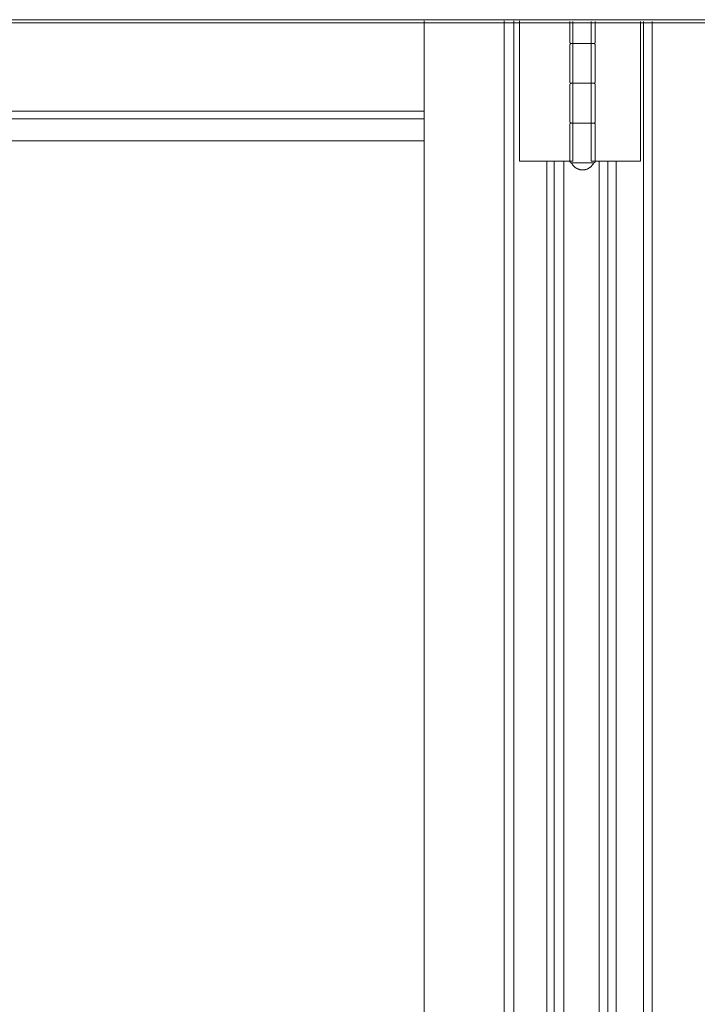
# Model space of a CAD drawing. Header units: inches. Extents: x 424 to 2043, y -237 to 445.
# Tile 821 of 965: x 868.578 to 869.004, y 222.817 to 223.436. Entities that reach past the tile are written whole.
import ezdxf

# ---------------------------------------------------------------- set-up
doc = ezdxf.new("R2010")
doc.units = ezdxf.units.IN
doc.header["$MEASUREMENT"] = 0
doc.layers.add('A-DOOR', color=31, linetype='Continuous', lineweight=9)

# ---------------------------------------------------------------- blocks, each defined once
blk = doc.blocks.new('5-panel_Bi-fold_external_door_10806 - Type 1-V64-Section 1')
at = {"layer": 'A-DOOR'}
for p, q in [((-110.9649, 8.33902), (-106.06163, 8.33902)), ((-110.96478, 8.337), (-106.06151, 8.337)), ((-108.05459, 7.1), (-108.05459, 8.33832)), ((-108.00415, 7.1), (-108.00415, 8.33831)), ((-107.99816, 8.33831), (-107.99816, 7.1)), ((-107.99461, 8.25), (-107.99461, 8.33831)), ((-107.96288, 8.33791), (-107.96288, 8.325)), ((-107.96103, 8.33791), (-107.96103, 8.25)), ((-107.94938, 8.25), (-107.94938, 8.33791)), ((-107.94688, 8.325), (-107.94688, 8.33791)), ((-107.91851, 8.33791), (-107.91851, 8.25)), ((-107.91649, 7.1), (-107.91649, 8.33791)), ((-107.91117, 7.1), (-107.91117, 8.33791)), ((-107.96288, 8.323), (-107.96288, 8.3)), ((-107.96114, 8.324), (-107.95446, 8.324)), ((-107.9553, 8.324), (-107.96108, 8.324)), ((-107.95013, 8.324), (-107.9553, 8.324)), ((-107.95446, 8.324), (-107.94911, 8.324)), ((-107.94688, 8.3), (-107.94688, 8.323)), ((-107.96288, 8.298), (-107.96288, 8.275)), ((-107.96114, 8.299), (-107.95446, 8.299)), ((-107.9553, 8.299), (-107.96108, 8.299)), ((-107.95013, 8.299), (-107.9553, 8.299)), ((-107.95446, 8.299), (-107.94911, 8.299)), ((-107.94688, 8.275), (-107.94688, 8.298)), ((-108.60419, 8.28156), (-108.05459, 8.28156)), ((-108.60412, 8.27659), (-108.05459, 8.27659)), ((-107.96288, 8.273), (-107.96288, 8.25)), ((-107.96114, 8.274), (-107.95446, 8.274)), ((-107.9553, 8.274), (-107.96108, 8.274)), ((-107.95013, 8.274), (-107.9553, 8.274)), ((-107.95446, 8.274), (-107.94911, 8.274)), ((-107.94688, 8.25), (-107.94688, 8.273)), ((-108.59376, 8.26274), (-108.05459, 8.26274)), ((-107.99295, 8.25), (-107.99461, 8.25)), ((-107.99083, 8.25), (-107.99295, 8.25)), ((-107.97908, 8.25), (-107.99083, 8.25)), ((-107.97675, 8.25), (-107.97908, 8.25)), ((-107.97738, 7.1), (-107.97738, 8.25)), ((-107.97441, 8.25), (-107.97675, 8.25)), ((-107.97274, 8.25), (-107.97441, 8.25)), ((-107.96675, 8.25), (-107.97274, 8.25)), ((-107.97274, 7.1), (-107.97274, 8.25)), ((-107.96103, 8.25), (-107.96675, 8.25)), ((-107.96675, 7.1), (-107.96675, 8.25)), ((-107.9553, 8.249), (-107.96114, 8.249)), ((-107.94862, 8.249), (-107.9553, 8.249)), ((-107.94436, 8.25), (-107.94938, 8.25)), ((-107.94436, 7.1), (-107.94436, 8.25)), ((-107.93904, 8.25), (-107.94436, 8.25)), ((-107.93751, 8.25), (-107.93904, 8.25)), ((-107.93904, 8.25), (-107.93904, 7.1)), ((-107.93522, 8.25), (-107.93751, 8.25)), ((-107.93293, 8.25), (-107.93522, 8.25)), ((-107.93381, 7.1), (-107.93381, 8.25)), ((-107.92251, 8.25), (-107.93293, 8.25)), ((-107.92039, 8.25), (-107.92251, 8.25)), ((-107.91851, 8.25), (-107.92039, 8.25))]:
    blk.add_line(p, q, dxfattribs=at)
at = {"layer": 'A-DOOR', "flags": 128}
for points in [[(-107.96188, 8.324), (-107.96192, 8.324), (-107.96196, 8.324), (-107.962, 8.32401), (-107.96204, 8.32401), (-107.96208, 8.32402), (-107.96212, 8.32403), (-107.96216, 8.32404), (-107.9622, 8.32405), (-107.96223, 8.32406), (-107.96227, 8.32408), (-107.96231, 8.3241), (-107.96234, 8.32411), (-107.96238, 8.32413), (-107.96241, 8.32415), (-107.96245, 8.32417), (-107.96248, 8.3242), (-107.96251, 8.32422), (-107.96254, 8.32425), (-107.96257, 8.32428), (-107.9626, 8.3243), (-107.96263, 8.32433), (-107.96265, 8.32436), (-107.96268, 8.32439), (-107.9627, 8.32443), (-107.96272, 8.32446), (-107.96274, 8.32449), (-107.96276, 8.32453), (-107.96278, 8.32456), (-107.9628, 8.3246), (-107.96281, 8.32464), (-107.96283, 8.32468), (-107.96284, 8.32471), (-107.96285, 8.32475), (-107.96286, 8.32479), (-107.96287, 8.32483), (-107.96287, 8.32487), (-107.96288, 8.32491), (-107.96288, 8.32495), (-107.96288, 8.32499), (-107.96288, 8.325)], [(-107.96288, 8.323), (-107.96288, 8.32304), (-107.96288, 8.32308), (-107.96287, 8.32312), (-107.96287, 8.32316), (-107.96286, 8.3232), (-107.96285, 8.32324), (-107.96284, 8.32328), (-107.96283, 8.32331), (-107.96282, 8.32335), (-107.9628, 8.32339), (-107.96279, 8.32343), (-107.96277, 8.32346), (-107.96275, 8.3235), (-107.96273, 8.32353), (-107.96271, 8.32356), (-107.96268, 8.3236), (-107.96266, 8.32363), (-107.96263, 8.32366), (-107.96261, 8.32369), (-107.96258, 8.32372), (-107.96255, 8.32374), (-107.96252, 8.32377), (-107.96249, 8.3238), (-107.96245, 8.32382), (-107.96242, 8.32384), (-107.96239, 8.32386), (-107.96235, 8.32388), (-107.96232, 8.3239), (-107.96228, 8.32392), (-107.96224, 8.32393), (-107.96221, 8.32395), (-107.96217, 8.32396), (-107.96213, 8.32397), (-107.96209, 8.32398), (-107.96205, 8.32399), (-107.96201, 8.32399), (-107.96197, 8.324), (-107.96193, 8.324), (-107.96189, 8.324), (-107.96188, 8.324)], [(-107.9553, 8.324), (-107.95558, 8.324), (-107.95586, 8.324), (-107.95613, 8.324), (-107.95641, 8.324), (-107.95668, 8.324), (-107.95695, 8.324), (-107.95721, 8.324), (-107.95748, 8.324), (-107.95773, 8.324), (-107.95799, 8.324), (-107.95824, 8.324), (-107.95848, 8.324), (-107.95872, 8.324), (-107.95895, 8.324), (-107.95917, 8.324), (-107.95939, 8.324), (-107.9596, 8.324), (-107.9598, 8.324), (-107.96, 8.324), (-107.96018, 8.324), (-107.96036, 8.324), (-107.96053, 8.324), (-107.96069, 8.324), (-107.96084, 8.324), (-107.96099, 8.324), (-107.96112, 8.324), (-107.96124, 8.324), (-107.96135, 8.324), (-107.96145, 8.324), (-107.96155, 8.324), (-107.96163, 8.324), (-107.9617, 8.324), (-107.96175, 8.324), (-107.9618, 8.324), (-107.96184, 8.324), (-107.96186, 8.324), (-107.96188, 8.324), (-107.96188, 8.324)], [(-107.96188, 8.324), (-107.96188, 8.324), (-107.96186, 8.324), (-107.96183, 8.324), (-107.96179, 8.324), (-107.96174, 8.324), (-107.96168, 8.324), (-107.96161, 8.324), (-107.96153, 8.324), (-107.96143, 8.324), (-107.96133, 8.324), (-107.96121, 8.324), (-107.96109, 8.324), (-107.96096, 8.324), (-107.96081, 8.324), (-107.96066, 8.324), (-107.9605, 8.324), (-107.96032, 8.324), (-107.96014, 8.324), (-107.95996, 8.324), (-107.95976, 8.324), (-107.95955, 8.324), (-107.95934, 8.324), (-107.95912, 8.324), (-107.9589, 8.324), (-107.95866, 8.324), (-107.95842, 8.324), (-107.95818, 8.324), (-107.95793, 8.324), (-107.95768, 8.324), (-107.95742, 8.324), (-107.95715, 8.324), (-107.95689, 8.324), (-107.95662, 8.324), (-107.95635, 8.324), (-107.95607, 8.324), (-107.95579, 8.324), (-107.95552, 8.324), (-107.95524, 8.324), (-107.95496, 8.324), (-107.95468, 8.324), (-107.95446, 8.324)], [(-107.95446, 8.324), (-107.95474, 8.324), (-107.95502, 8.324), (-107.9553, 8.324), (-107.95558, 8.324), (-107.95586, 8.324), (-107.95614, 8.324), (-107.95641, 8.324), (-107.95668, 8.324), (-107.95695, 8.324), (-107.95722, 8.324), (-107.95748, 8.324), (-107.95774, 8.324), (-107.95799, 8.324), (-107.95824, 8.324), (-107.95848, 8.324), (-107.95872, 8.324), (-107.95895, 8.324), (-107.95918, 8.324), (-107.95939, 8.324), (-107.9596, 8.324), (-107.95981, 8.324), (-107.96, 8.324), (-107.96019, 8.324), (-107.96037, 8.324), (-107.96054, 8.324), (-107.9607, 8.324), (-107.96085, 8.324), (-107.96099, 8.324), (-107.96112, 8.324), (-107.96124, 8.324), (-107.96135, 8.324), (-107.96146, 8.324), (-107.96155, 8.324), (-107.96163, 8.324), (-107.9617, 8.324), (-107.96175, 8.324), (-107.9618, 8.324), (-107.96184, 8.324), (-107.96186, 8.324), (-107.96188, 8.324), (-107.96188, 8.324)], [(-107.96188, 8.324), (-107.96188, 8.324), (-107.96186, 8.324), (-107.96183, 8.324), (-107.96179, 8.324), (-107.96174, 8.324), (-107.96168, 8.324), (-107.96161, 8.324), (-107.96153, 8.324), (-107.96143, 8.324), (-107.96133, 8.324), (-107.96121, 8.324), (-107.96109, 8.324), (-107.96096, 8.324), (-107.96081, 8.324), (-107.96066, 8.324), (-107.9605, 8.324), (-107.96032, 8.324), (-107.96014, 8.324), (-107.95996, 8.324), (-107.95976, 8.324), (-107.95955, 8.324), (-107.95934, 8.324), (-107.95912, 8.324), (-107.9589, 8.324), (-107.95866, 8.324), (-107.95842, 8.324), (-107.95818, 8.324), (-107.95793, 8.324), (-107.95768, 8.324), (-107.95742, 8.324), (-107.95715, 8.324), (-107.95689, 8.324), (-107.95662, 8.324), (-107.95635, 8.324), (-107.95607, 8.324), (-107.95579, 8.324), (-107.95552, 8.324), (-107.9553, 8.324)], [(-107.94788, 8.324), (-107.94789, 8.324), (-107.9479, 8.324), (-107.94793, 8.324), (-107.94797, 8.324), (-107.94802, 8.324), (-107.94808, 8.324), (-107.94815, 8.324), (-107.94824, 8.324), (-107.94833, 8.324), (-107.94843, 8.324), (-107.94855, 8.324), (-107.94867, 8.324), (-107.94881, 8.324), (-107.94895, 8.324), (-107.9491, 8.324), (-107.94927, 8.324), (-107.94944, 8.324), (-107.94962, 8.324), (-107.94981, 8.324), (-107.95, 8.324), (-107.95021, 8.324), (-107.95042, 8.324), (-107.95064, 8.324), (-107.95087, 8.324), (-107.9511, 8.324), (-107.95134, 8.324), (-107.95158, 8.324), (-107.95183, 8.324), (-107.95209, 8.324), (-107.95234, 8.324), (-107.95261, 8.324), (-107.95287, 8.324), (-107.95314, 8.324), (-107.95342, 8.324), (-107.95369, 8.324), (-107.95397, 8.324), (-107.95425, 8.324), (-107.95453, 8.324), (-107.95481, 8.324), (-107.95509, 8.324), (-107.9553, 8.324)], [(-107.9553, 8.324), (-107.95502, 8.324), (-107.95474, 8.324), (-107.95446, 8.324), (-107.95418, 8.324), (-107.9539, 8.324), (-107.95363, 8.324), (-107.95335, 8.324), (-107.95308, 8.324), (-107.95281, 8.324), (-107.95254, 8.324), (-107.95228, 8.324), (-107.95202, 8.324), (-107.95177, 8.324), (-107.95152, 8.324), (-107.95128, 8.324), (-107.95104, 8.324), (-107.95081, 8.324), (-107.95059, 8.324), (-107.95037, 8.324), (-107.95016, 8.324), (-107.94996, 8.324), (-107.94976, 8.324), (-107.94957, 8.324), (-107.9494, 8.324), (-107.94923, 8.324), (-107.94907, 8.324), (-107.94892, 8.324), (-107.94877, 8.324), (-107.94864, 8.324), (-107.94852, 8.324), (-107.94841, 8.324), (-107.94831, 8.324), (-107.94822, 8.324), (-107.94814, 8.324), (-107.94807, 8.324), (-107.94801, 8.324), (-107.94796, 8.324), (-107.94792, 8.324), (-107.9479, 8.324), (-107.94788, 8.324), (-107.94788, 8.324)], [(-107.95446, 8.324), (-107.95419, 8.324), (-107.95391, 8.324), (-107.95363, 8.324), (-107.95336, 8.324), (-107.95308, 8.324), (-107.95282, 8.324), (-107.95255, 8.324), (-107.95229, 8.324), (-107.95203, 8.324), (-107.95178, 8.324), (-107.95153, 8.324), (-107.95128, 8.324), (-107.95105, 8.324), (-107.95082, 8.324), (-107.95059, 8.324), (-107.95037, 8.324), (-107.95016, 8.324), (-107.94996, 8.324), (-107.94977, 8.324), (-107.94958, 8.324), (-107.9494, 8.324)], [(-107.94944, 8.324), (-107.94962, 8.324), (-107.94981, 8.324), (-107.95, 8.324), (-107.95021, 8.324), (-107.95042, 8.324), (-107.95064, 8.324), (-107.95087, 8.324), (-107.9511, 8.324), (-107.95134, 8.324), (-107.95158, 8.324), (-107.95183, 8.324), (-107.95209, 8.324), (-107.95234, 8.324), (-107.95261, 8.324), (-107.95287, 8.324), (-107.95314, 8.324), (-107.95342, 8.324), (-107.95369, 8.324), (-107.95397, 8.324), (-107.95425, 8.324), (-107.95446, 8.324)], [(-107.94892, 8.324), (-107.94878, 8.324), (-107.94864, 8.324), (-107.94852, 8.324), (-107.94841, 8.324), (-107.94831, 8.324), (-107.94822, 8.324), (-107.94814, 8.324), (-107.94807, 8.324), (-107.94801, 8.324), (-107.94796, 8.324), (-107.94792, 8.324), (-107.9479, 8.324), (-107.94788, 8.324), (-107.94788, 8.324)], [(-107.94788, 8.324), (-107.94789, 8.324), (-107.9479, 8.324), (-107.94793, 8.324), (-107.94797, 8.324), (-107.94802, 8.324), (-107.94808, 8.324), (-107.94815, 8.324), (-107.94824, 8.324), (-107.94833, 8.324), (-107.94843, 8.324), (-107.94855, 8.324), (-107.94867, 8.324), (-107.94881, 8.324)], [(-107.94688, 8.325), (-107.94688, 8.32496), (-107.94688, 8.32492), (-107.94689, 8.32488), (-107.94689, 8.32484), (-107.9469, 8.3248), (-107.94691, 8.32476), (-107.94692, 8.32472), (-107.94693, 8.32469), (-107.94695, 8.32465), (-107.94696, 8.32461), (-107.94698, 8.32457), (-107.94699, 8.32454), (-107.94701, 8.3245), (-107.94703, 8.32447), (-107.94706, 8.32444), (-107.94708, 8.3244), (-107.9471, 8.32437), (-107.94713, 8.32434), (-107.94716, 8.32431), (-107.94718, 8.32428), (-107.94721, 8.32426), (-107.94724, 8.32423), (-107.94728, 8.3242), (-107.94731, 8.32418), (-107.94734, 8.32416), (-107.94738, 8.32414), (-107.94741, 8.32412), (-107.94745, 8.3241), (-107.94748, 8.32408), (-107.94752, 8.32407), (-107.94756, 8.32405), (-107.94759, 8.32404), (-107.94763, 8.32403), (-107.94767, 8.32402), (-107.94771, 8.32401), (-107.94775, 8.32401), (-107.94779, 8.324), (-107.94783, 8.324), (-107.94787, 8.324), (-107.94788, 8.324)], [(-107.94788, 8.324), (-107.94784, 8.324), (-107.9478, 8.324), (-107.94776, 8.32399), (-107.94772, 8.32399), (-107.94768, 8.32398), (-107.94764, 8.32397), (-107.94761, 8.32396), (-107.94757, 8.32395), (-107.94753, 8.32394), (-107.94749, 8.32392), (-107.94746, 8.3239), (-107.94742, 8.32389), (-107.94738, 8.32387), (-107.94735, 8.32385), (-107.94732, 8.32383), (-107.94728, 8.3238), (-107.94725, 8.32378), (-107.94722, 8.32375), (-107.94719, 8.32372), (-107.94716, 8.3237), (-107.94714, 8.32367), (-107.94711, 8.32364), (-107.94709, 8.32361), (-107.94706, 8.32357), (-107.94704, 8.32354), (-107.94702, 8.32351), (-107.947, 8.32347), (-107.94698, 8.32344), (-107.94696, 8.3234), (-107.94695, 8.32336), (-107.94694, 8.32332), (-107.94692, 8.32329), (-107.94691, 8.32325), (-107.9469, 8.32321), (-107.9469, 8.32317), (-107.94689, 8.32313), (-107.94689, 8.32309), (-107.94688, 8.32305), (-107.94688, 8.32301), (-107.94688, 8.323)], [(-107.96188, 8.299), (-107.96192, 8.299), (-107.96196, 8.299), (-107.962, 8.29901), (-107.96204, 8.29901), (-107.96208, 8.29902), (-107.96212, 8.29903), (-107.96216, 8.29904), (-107.9622, 8.29905), (-107.96223, 8.29906), (-107.96227, 8.29908), (-107.96231, 8.2991), (-107.96234, 8.29911), (-107.96238, 8.29913), (-107.96241, 8.29915), (-107.96245, 8.29917), (-107.96248, 8.2992), (-107.96251, 8.29922), (-107.96254, 8.29925), (-107.96257, 8.29928), (-107.9626, 8.2993), (-107.96263, 8.29933), (-107.96265, 8.29936), (-107.96268, 8.29939), (-107.9627, 8.29943), (-107.96272, 8.29946), (-107.96274, 8.29949), (-107.96276, 8.29953), (-107.96278, 8.29956), (-107.9628, 8.2996), (-107.96281, 8.29964), (-107.96283, 8.29968), (-107.96284, 8.29971), (-107.96285, 8.29975), (-107.96286, 8.29979), (-107.96287, 8.29983), (-107.96287, 8.29987), (-107.96288, 8.29991), (-107.96288, 8.29995), (-107.96288, 8.29999), (-107.96288, 8.3)], [(-107.96288, 8.298), (-107.96288, 8.29804), (-107.96288, 8.29808), (-107.96287, 8.29812), (-107.96287, 8.29816), (-107.96286, 8.2982), (-107.96285, 8.29824), (-107.96284, 8.29828), (-107.96283, 8.29831), (-107.96282, 8.29835), (-107.9628, 8.29839), (-107.96279, 8.29843), (-107.96277, 8.29846), (-107.96275, 8.2985), (-107.96273, 8.29853), (-107.96271, 8.29856), (-107.96268, 8.2986), (-107.96266, 8.29863), (-107.96263, 8.29866), (-107.96261, 8.29869), (-107.96258, 8.29872), (-107.96255, 8.29874), (-107.96252, 8.29877), (-107.96249, 8.2988), (-107.96245, 8.29882), (-107.96242, 8.29884), (-107.96239, 8.29886), (-107.96235, 8.29888), (-107.96232, 8.2989), (-107.96228, 8.29892), (-107.96224, 8.29893), (-107.96221, 8.29895), (-107.96217, 8.29896), (-107.96213, 8.29897), (-107.96209, 8.29898), (-107.96205, 8.29899), (-107.96201, 8.29899), (-107.96197, 8.299), (-107.96193, 8.299), (-107.96189, 8.299), (-107.96188, 8.299)], [(-107.9553, 8.299), (-107.95558, 8.299), (-107.95586, 8.299), (-107.95613, 8.299), (-107.95641, 8.299), (-107.95668, 8.299), (-107.95695, 8.299), (-107.95721, 8.299), (-107.95748, 8.299), (-107.95773, 8.299), (-107.95799, 8.299), (-107.95824, 8.299), (-107.95848, 8.299), (-107.95872, 8.299), (-107.95895, 8.299), (-107.95917, 8.299), (-107.95939, 8.299), (-107.9596, 8.299), (-107.9598, 8.299), (-107.96, 8.299), (-107.96018, 8.299), (-107.96036, 8.299), (-107.96053, 8.299), (-107.96069, 8.299), (-107.96084, 8.299), (-107.96099, 8.299), (-107.96112, 8.299), (-107.96124, 8.299), (-107.96135, 8.299), (-107.96145, 8.299), (-107.96155, 8.299), (-107.96163, 8.299), (-107.9617, 8.299), (-107.96175, 8.299), (-107.9618, 8.299), (-107.96184, 8.299), (-107.96186, 8.299), (-107.96188, 8.299), (-107.96188, 8.299)], [(-107.96188, 8.299), (-107.96188, 8.299), (-107.96186, 8.299), (-107.96183, 8.299), (-107.96179, 8.299), (-107.96174, 8.299), (-107.96168, 8.299), (-107.96161, 8.299), (-107.96153, 8.299), (-107.96143, 8.299), (-107.96133, 8.299), (-107.96121, 8.299), (-107.96109, 8.299), (-107.96096, 8.299), (-107.96081, 8.299), (-107.96066, 8.299), (-107.9605, 8.299), (-107.96032, 8.299), (-107.96014, 8.299), (-107.95996, 8.299), (-107.95976, 8.299), (-107.95955, 8.299), (-107.95934, 8.299), (-107.95912, 8.299), (-107.9589, 8.299), (-107.95866, 8.299), (-107.95842, 8.299), (-107.95818, 8.299), (-107.95793, 8.299), (-107.95768, 8.299), (-107.95742, 8.299), (-107.95715, 8.299), (-107.95689, 8.299), (-107.95662, 8.299), (-107.95635, 8.299), (-107.95607, 8.299), (-107.95579, 8.299), (-107.95552, 8.299), (-107.95524, 8.299), (-107.95496, 8.299), (-107.95468, 8.299), (-107.95446, 8.299)], [(-107.95446, 8.299), (-107.95474, 8.299), (-107.95502, 8.299), (-107.9553, 8.299), (-107.95558, 8.299), (-107.95586, 8.299), (-107.95614, 8.299), (-107.95641, 8.299), (-107.95668, 8.299), (-107.95695, 8.299), (-107.95722, 8.299), (-107.95748, 8.299), (-107.95774, 8.299), (-107.95799, 8.299), (-107.95824, 8.299), (-107.95848, 8.299), (-107.95872, 8.299), (-107.95895, 8.299), (-107.95918, 8.299), (-107.95939, 8.299), (-107.9596, 8.299), (-107.95981, 8.299), (-107.96, 8.299), (-107.96019, 8.299), (-107.96037, 8.299), (-107.96054, 8.299), (-107.9607, 8.299), (-107.96085, 8.299), (-107.96099, 8.299), (-107.96112, 8.299), (-107.96124, 8.299), (-107.96135, 8.299), (-107.96146, 8.299), (-107.96155, 8.299), (-107.96163, 8.299), (-107.9617, 8.299), (-107.96175, 8.299), (-107.9618, 8.299), (-107.96184, 8.299), (-107.96186, 8.299), (-107.96188, 8.299), (-107.96188, 8.299)], [(-107.96188, 8.299), (-107.96188, 8.299), (-107.96186, 8.299), (-107.96183, 8.299), (-107.96179, 8.299), (-107.96174, 8.299), (-107.96168, 8.299), (-107.96161, 8.299), (-107.96153, 8.299), (-107.96143, 8.299), (-107.96133, 8.299), (-107.96121, 8.299), (-107.96109, 8.299), (-107.96096, 8.299), (-107.96081, 8.299), (-107.96066, 8.299), (-107.9605, 8.299), (-107.96032, 8.299), (-107.96014, 8.299), (-107.95996, 8.299), (-107.95976, 8.299), (-107.95955, 8.299), (-107.95934, 8.299), (-107.95912, 8.299), (-107.9589, 8.299), (-107.95866, 8.299), (-107.95842, 8.299), (-107.95818, 8.299), (-107.95793, 8.299), (-107.95768, 8.299), (-107.95742, 8.299), (-107.95715, 8.299), (-107.95689, 8.299), (-107.95662, 8.299), (-107.95635, 8.299), (-107.95607, 8.299), (-107.95579, 8.299), (-107.95552, 8.299), (-107.9553, 8.299)], [(-107.94788, 8.299), (-107.94789, 8.299), (-107.9479, 8.299), (-107.94793, 8.299), (-107.94797, 8.299), (-107.94802, 8.299), (-107.94808, 8.299), (-107.94815, 8.299), (-107.94824, 8.299), (-107.94833, 8.299), (-107.94843, 8.299), (-107.94855, 8.299), (-107.94867, 8.299), (-107.94881, 8.299), (-107.94895, 8.299), (-107.9491, 8.299), (-107.94927, 8.299), (-107.94944, 8.299), (-107.94962, 8.299), (-107.94981, 8.299), (-107.95, 8.299), (-107.95021, 8.299), (-107.95042, 8.299), (-107.95064, 8.299), (-107.95087, 8.299), (-107.9511, 8.299), (-107.95134, 8.299), (-107.95158, 8.299), (-107.95183, 8.299), (-107.95209, 8.299), (-107.95234, 8.299), (-107.95261, 8.299), (-107.95287, 8.299), (-107.95314, 8.299), (-107.95342, 8.299), (-107.95369, 8.299), (-107.95397, 8.299), (-107.95425, 8.299), (-107.95453, 8.299), (-107.95481, 8.299), (-107.95509, 8.299), (-107.9553, 8.299)], [(-107.9553, 8.299), (-107.95502, 8.299), (-107.95474, 8.299), (-107.95446, 8.299), (-107.95418, 8.299), (-107.9539, 8.299), (-107.95363, 8.299), (-107.95335, 8.299), (-107.95308, 8.299), (-107.95281, 8.299), (-107.95254, 8.299), (-107.95228, 8.299), (-107.95202, 8.299), (-107.95177, 8.299), (-107.95152, 8.299), (-107.95128, 8.299), (-107.95104, 8.299), (-107.95081, 8.299), (-107.95059, 8.299), (-107.95037, 8.299), (-107.95016, 8.299), (-107.94996, 8.299), (-107.94976, 8.299), (-107.94957, 8.299), (-107.9494, 8.299), (-107.94923, 8.299), (-107.94907, 8.299), (-107.94892, 8.299), (-107.94877, 8.299), (-107.94864, 8.299), (-107.94852, 8.299), (-107.94841, 8.299), (-107.94831, 8.299), (-107.94822, 8.299), (-107.94814, 8.299), (-107.94807, 8.299), (-107.94801, 8.299), (-107.94796, 8.299), (-107.94792, 8.299), (-107.9479, 8.299), (-107.94788, 8.299), (-107.94788, 8.299)], [(-107.95446, 8.299), (-107.95419, 8.299), (-107.95391, 8.299), (-107.95363, 8.299), (-107.95336, 8.299), (-107.95308, 8.299), (-107.95282, 8.299), (-107.95255, 8.299), (-107.95229, 8.299), (-107.95203, 8.299), (-107.95178, 8.299), (-107.95153, 8.299), (-107.95128, 8.299), (-107.95105, 8.299), (-107.95082, 8.299), (-107.95059, 8.299), (-107.95037, 8.299), (-107.95016, 8.299), (-107.94996, 8.299), (-107.94977, 8.299), (-107.94958, 8.299), (-107.9494, 8.299)], [(-107.94944, 8.299), (-107.94962, 8.299), (-107.94981, 8.299), (-107.95, 8.299), (-107.95021, 8.299), (-107.95042, 8.299), (-107.95064, 8.299), (-107.95087, 8.299), (-107.9511, 8.299), (-107.95134, 8.299), (-107.95158, 8.299), (-107.95183, 8.299), (-107.95209, 8.299), (-107.95234, 8.299), (-107.95261, 8.299), (-107.95287, 8.299), (-107.95314, 8.299), (-107.95342, 8.299), (-107.95369, 8.299), (-107.95397, 8.299), (-107.95425, 8.299), (-107.95446, 8.299)], [(-107.94892, 8.299), (-107.94878, 8.299), (-107.94864, 8.299), (-107.94852, 8.299), (-107.94841, 8.299), (-107.94831, 8.299), (-107.94822, 8.299), (-107.94814, 8.299), (-107.94807, 8.299), (-107.94801, 8.299), (-107.94796, 8.299), (-107.94792, 8.299), (-107.9479, 8.299), (-107.94788, 8.299), (-107.94788, 8.299)], [(-107.94788, 8.299), (-107.94789, 8.299), (-107.9479, 8.299), (-107.94793, 8.299), (-107.94797, 8.299), (-107.94802, 8.299), (-107.94808, 8.299), (-107.94815, 8.299), (-107.94824, 8.299), (-107.94833, 8.299), (-107.94843, 8.299), (-107.94855, 8.299), (-107.94867, 8.299), (-107.94881, 8.299)], [(-107.94688, 8.3), (-107.94688, 8.29996), (-107.94688, 8.29992), (-107.94689, 8.29988), (-107.94689, 8.29984), (-107.9469, 8.2998), (-107.94691, 8.29976), (-107.94692, 8.29972), (-107.94693, 8.29969), (-107.94695, 8.29965), (-107.94696, 8.29961), (-107.94698, 8.29957), (-107.94699, 8.29954), (-107.94701, 8.2995), (-107.94703, 8.29947), (-107.94706, 8.29944), (-107.94708, 8.2994), (-107.9471, 8.29937), (-107.94713, 8.29934), (-107.94716, 8.29931), (-107.94718, 8.29928), (-107.94721, 8.29926), (-107.94724, 8.29923), (-107.94728, 8.2992), (-107.94731, 8.29918), (-107.94734, 8.29916), (-107.94738, 8.29914), (-107.94741, 8.29912), (-107.94745, 8.2991), (-107.94748, 8.29908), (-107.94752, 8.29907), (-107.94756, 8.29905), (-107.94759, 8.29904), (-107.94763, 8.29903), (-107.94767, 8.29902), (-107.94771, 8.29901), (-107.94775, 8.29901), (-107.94779, 8.299), (-107.94783, 8.299), (-107.94787, 8.299), (-107.94788, 8.299)], [(-107.94788, 8.299), (-107.94784, 8.299), (-107.9478, 8.299), (-107.94776, 8.29899), (-107.94772, 8.29899), (-107.94768, 8.29898), (-107.94764, 8.29897), (-107.94761, 8.29896), (-107.94757, 8.29895), (-107.94753, 8.29894), (-107.94749, 8.29892), (-107.94746, 8.2989), (-107.94742, 8.29889), (-107.94738, 8.29887), (-107.94735, 8.29885), (-107.94732, 8.29883), (-107.94728, 8.2988), (-107.94725, 8.29878), (-107.94722, 8.29875), (-107.94719, 8.29872), (-107.94716, 8.2987), (-107.94714, 8.29867), (-107.94711, 8.29864), (-107.94709, 8.29861), (-107.94706, 8.29857), (-107.94704, 8.29854), (-107.94702, 8.29851), (-107.947, 8.29847), (-107.94698, 8.29844), (-107.94696, 8.2984), (-107.94695, 8.29836), (-107.94694, 8.29832), (-107.94692, 8.29829), (-107.94691, 8.29825), (-107.9469, 8.29821), (-107.9469, 8.29817), (-107.94689, 8.29813), (-107.94689, 8.29809), (-107.94688, 8.29805), (-107.94688, 8.29801), (-107.94688, 8.298)], [(-107.96188, 8.274), (-107.96192, 8.274), (-107.96196, 8.274), (-107.962, 8.27401), (-107.96204, 8.27401), (-107.96208, 8.27402), (-107.96212, 8.27403), (-107.96216, 8.27404), (-107.9622, 8.27405), (-107.96223, 8.27406), (-107.96227, 8.27408), (-107.96231, 8.2741), (-107.96234, 8.27411), (-107.96238, 8.27413), (-107.96241, 8.27415), (-107.96245, 8.27417), (-107.96248, 8.2742), (-107.96251, 8.27422), (-107.96254, 8.27425), (-107.96257, 8.27428), (-107.9626, 8.2743), (-107.96263, 8.27433), (-107.96265, 8.27436), (-107.96268, 8.27439), (-107.9627, 8.27443), (-107.96272, 8.27446), (-107.96274, 8.27449), (-107.96276, 8.27453), (-107.96278, 8.27456), (-107.9628, 8.2746), (-107.96281, 8.27464), (-107.96283, 8.27468), (-107.96284, 8.27471), (-107.96285, 8.27475), (-107.96286, 8.27479), (-107.96287, 8.27483), (-107.96287, 8.27487), (-107.96288, 8.27491), (-107.96288, 8.27495), (-107.96288, 8.27499), (-107.96288, 8.275)], [(-107.96288, 8.273), (-107.96288, 8.27304), (-107.96288, 8.27308), (-107.96287, 8.27312), (-107.96287, 8.27316), (-107.96286, 8.2732), (-107.96285, 8.27324), (-107.96284, 8.27328), (-107.96283, 8.27331), (-107.96282, 8.27335), (-107.9628, 8.27339), (-107.96279, 8.27343), (-107.96277, 8.27346), (-107.96275, 8.2735), (-107.96273, 8.27353), (-107.96271, 8.27356), (-107.96268, 8.2736), (-107.96266, 8.27363), (-107.96263, 8.27366), (-107.96261, 8.27369), (-107.96258, 8.27372), (-107.96255, 8.27374), (-107.96252, 8.27377), (-107.96249, 8.2738), (-107.96245, 8.27382), (-107.96242, 8.27384), (-107.96239, 8.27386), (-107.96235, 8.27388), (-107.96232, 8.2739), (-107.96228, 8.27392), (-107.96224, 8.27393), (-107.96221, 8.27395), (-107.96217, 8.27396), (-107.96213, 8.27397), (-107.96209, 8.27398), (-107.96205, 8.27399), (-107.96201, 8.27399), (-107.96197, 8.274), (-107.96193, 8.274), (-107.96189, 8.274), (-107.96188, 8.274)], [(-107.9553, 8.274), (-107.95558, 8.274), (-107.95586, 8.274), (-107.95613, 8.274), (-107.95641, 8.274), (-107.95668, 8.274), (-107.95695, 8.274), (-107.95721, 8.274), (-107.95748, 8.274), (-107.95773, 8.274), (-107.95799, 8.274), (-107.95824, 8.274), (-107.95848, 8.274), (-107.95872, 8.274), (-107.95895, 8.274), (-107.95917, 8.274), (-107.95939, 8.274), (-107.9596, 8.274), (-107.9598, 8.274), (-107.96, 8.274), (-107.96018, 8.274), (-107.96036, 8.274), (-107.96053, 8.274), (-107.96069, 8.274), (-107.96084, 8.274), (-107.96099, 8.274), (-107.96112, 8.274), (-107.96124, 8.274), (-107.96135, 8.274), (-107.96145, 8.274), (-107.96155, 8.274), (-107.96163, 8.274), (-107.9617, 8.274), (-107.96175, 8.274), (-107.9618, 8.274), (-107.96184, 8.274), (-107.96186, 8.274), (-107.96188, 8.274), (-107.96188, 8.274)], [(-107.96188, 8.274), (-107.96188, 8.274), (-107.96186, 8.274), (-107.96183, 8.274), (-107.96179, 8.274), (-107.96174, 8.274), (-107.96168, 8.274), (-107.96161, 8.274), (-107.96153, 8.274), (-107.96143, 8.274), (-107.96133, 8.274), (-107.96121, 8.274), (-107.96109, 8.274), (-107.96096, 8.274), (-107.96081, 8.274), (-107.96066, 8.274), (-107.9605, 8.274), (-107.96032, 8.274), (-107.96014, 8.274), (-107.95996, 8.274), (-107.95976, 8.274), (-107.95955, 8.274), (-107.95934, 8.274), (-107.95912, 8.274), (-107.9589, 8.274), (-107.95866, 8.274), (-107.95842, 8.274), (-107.95818, 8.274), (-107.95793, 8.274), (-107.95768, 8.274), (-107.95742, 8.274), (-107.95715, 8.274), (-107.95689, 8.274), (-107.95662, 8.274), (-107.95635, 8.274), (-107.95607, 8.274), (-107.95579, 8.274), (-107.95552, 8.274), (-107.95524, 8.274), (-107.95496, 8.274), (-107.95468, 8.274), (-107.95446, 8.274)], [(-107.95446, 8.274), (-107.95474, 8.274), (-107.95502, 8.274), (-107.9553, 8.274), (-107.95558, 8.274), (-107.95586, 8.274), (-107.95614, 8.274), (-107.95641, 8.274), (-107.95668, 8.274), (-107.95695, 8.274), (-107.95722, 8.274), (-107.95748, 8.274), (-107.95774, 8.274), (-107.95799, 8.274), (-107.95824, 8.274), (-107.95848, 8.274), (-107.95872, 8.274), (-107.95895, 8.274), (-107.95918, 8.274), (-107.95939, 8.274), (-107.9596, 8.274), (-107.95981, 8.274), (-107.96, 8.274), (-107.96019, 8.274), (-107.96037, 8.274), (-107.96054, 8.274), (-107.9607, 8.274), (-107.96085, 8.274), (-107.96099, 8.274), (-107.96112, 8.274), (-107.96124, 8.274), (-107.96135, 8.274), (-107.96146, 8.274), (-107.96155, 8.274), (-107.96163, 8.274), (-107.9617, 8.274), (-107.96175, 8.274), (-107.9618, 8.274), (-107.96184, 8.274), (-107.96186, 8.274), (-107.96188, 8.274), (-107.96188, 8.274)], [(-107.96188, 8.274), (-107.96188, 8.274), (-107.96186, 8.274), (-107.96183, 8.274), (-107.96179, 8.274), (-107.96174, 8.274), (-107.96168, 8.274), (-107.96161, 8.274), (-107.96153, 8.274), (-107.96143, 8.274), (-107.96133, 8.274), (-107.96121, 8.274), (-107.96109, 8.274), (-107.96096, 8.274), (-107.96081, 8.274), (-107.96066, 8.274), (-107.9605, 8.274), (-107.96032, 8.274), (-107.96014, 8.274), (-107.95996, 8.274), (-107.95976, 8.274), (-107.95955, 8.274), (-107.95934, 8.274), (-107.95912, 8.274), (-107.9589, 8.274), (-107.95866, 8.274), (-107.95842, 8.274), (-107.95818, 8.274), (-107.95793, 8.274), (-107.95768, 8.274), (-107.95742, 8.274), (-107.95715, 8.274), (-107.95689, 8.274), (-107.95662, 8.274), (-107.95635, 8.274), (-107.95607, 8.274), (-107.95579, 8.274), (-107.95552, 8.274), (-107.9553, 8.274)], [(-107.94788, 8.274), (-107.94789, 8.274), (-107.9479, 8.274), (-107.94793, 8.274), (-107.94797, 8.274), (-107.94802, 8.274), (-107.94808, 8.274), (-107.94815, 8.274), (-107.94824, 8.274), (-107.94833, 8.274), (-107.94843, 8.274), (-107.94855, 8.274), (-107.94867, 8.274), (-107.94881, 8.274), (-107.94895, 8.274), (-107.9491, 8.274), (-107.94927, 8.274), (-107.94944, 8.274), (-107.94962, 8.274), (-107.94981, 8.274), (-107.95, 8.274), (-107.95021, 8.274), (-107.95042, 8.274), (-107.95064, 8.274), (-107.95087, 8.274), (-107.9511, 8.274), (-107.95134, 8.274), (-107.95158, 8.274), (-107.95183, 8.274), (-107.95209, 8.274), (-107.95234, 8.274), (-107.95261, 8.274), (-107.95287, 8.274), (-107.95314, 8.274), (-107.95342, 8.274), (-107.95369, 8.274), (-107.95397, 8.274), (-107.95425, 8.274), (-107.95453, 8.274), (-107.95481, 8.274), (-107.95509, 8.274), (-107.9553, 8.274)], [(-107.9553, 8.274), (-107.95502, 8.274), (-107.95474, 8.274), (-107.95446, 8.274), (-107.95418, 8.274), (-107.9539, 8.274), (-107.95363, 8.274), (-107.95335, 8.274), (-107.95308, 8.274), (-107.95281, 8.274), (-107.95254, 8.274), (-107.95228, 8.274), (-107.95202, 8.274), (-107.95177, 8.274), (-107.95152, 8.274), (-107.95128, 8.274), (-107.95104, 8.274), (-107.95081, 8.274), (-107.95059, 8.274), (-107.95037, 8.274), (-107.95016, 8.274), (-107.94996, 8.274), (-107.94976, 8.274), (-107.94957, 8.274), (-107.9494, 8.274), (-107.94923, 8.274), (-107.94907, 8.274), (-107.94892, 8.274), (-107.94877, 8.274), (-107.94864, 8.274), (-107.94852, 8.274), (-107.94841, 8.274), (-107.94831, 8.274), (-107.94822, 8.274), (-107.94814, 8.274), (-107.94807, 8.274), (-107.94801, 8.274), (-107.94796, 8.274), (-107.94792, 8.274), (-107.9479, 8.274), (-107.94788, 8.274), (-107.94788, 8.274)], [(-107.95446, 8.274), (-107.95419, 8.274), (-107.95391, 8.274), (-107.95363, 8.274), (-107.95336, 8.274), (-107.95308, 8.274), (-107.95282, 8.274), (-107.95255, 8.274), (-107.95229, 8.274), (-107.95203, 8.274), (-107.95178, 8.274), (-107.95153, 8.274), (-107.95128, 8.274), (-107.95105, 8.274), (-107.95082, 8.274), (-107.95059, 8.274), (-107.95037, 8.274), (-107.95016, 8.274), (-107.94996, 8.274), (-107.94977, 8.274), (-107.94958, 8.274), (-107.9494, 8.274)], [(-107.94944, 8.274), (-107.94962, 8.274), (-107.94981, 8.274), (-107.95, 8.274), (-107.95021, 8.274), (-107.95042, 8.274), (-107.95064, 8.274), (-107.95087, 8.274), (-107.9511, 8.274), (-107.95134, 8.274), (-107.95158, 8.274), (-107.95183, 8.274), (-107.95209, 8.274), (-107.95234, 8.274), (-107.95261, 8.274), (-107.95287, 8.274), (-107.95314, 8.274), (-107.95342, 8.274), (-107.95369, 8.274), (-107.95397, 8.274), (-107.95425, 8.274), (-107.95446, 8.274)], [(-107.94892, 8.274), (-107.94878, 8.274), (-107.94864, 8.274), (-107.94852, 8.274), (-107.94841, 8.274), (-107.94831, 8.274), (-107.94822, 8.274), (-107.94814, 8.274), (-107.94807, 8.274), (-107.94801, 8.274), (-107.94796, 8.274), (-107.94792, 8.274), (-107.9479, 8.274), (-107.94788, 8.274), (-107.94788, 8.274)], [(-107.94788, 8.274), (-107.94789, 8.274), (-107.9479, 8.274), (-107.94793, 8.274), (-107.94797, 8.274), (-107.94802, 8.274), (-107.94808, 8.274), (-107.94815, 8.274), (-107.94824, 8.274), (-107.94833, 8.274), (-107.94843, 8.274), (-107.94855, 8.274), (-107.94867, 8.274), (-107.94881, 8.274)], [(-107.94688, 8.275), (-107.94688, 8.27496), (-107.94688, 8.27492), (-107.94689, 8.27488), (-107.94689, 8.27484), (-107.9469, 8.2748), (-107.94691, 8.27476), (-107.94692, 8.27472), (-107.94693, 8.27469), (-107.94695, 8.27465), (-107.94696, 8.27461), (-107.94698, 8.27457), (-107.94699, 8.27454), (-107.94701, 8.2745), (-107.94703, 8.27447), (-107.94706, 8.27444), (-107.94708, 8.2744), (-107.9471, 8.27437), (-107.94713, 8.27434), (-107.94716, 8.27431), (-107.94718, 8.27428), (-107.94721, 8.27426), (-107.94724, 8.27423), (-107.94728, 8.2742), (-107.94731, 8.27418), (-107.94734, 8.27416), (-107.94738, 8.27414), (-107.94741, 8.27412), (-107.94745, 8.2741), (-107.94748, 8.27408), (-107.94752, 8.27407), (-107.94756, 8.27405), (-107.94759, 8.27404), (-107.94763, 8.27403), (-107.94767, 8.27402), (-107.94771, 8.27401), (-107.94775, 8.27401), (-107.94779, 8.274), (-107.94783, 8.274), (-107.94787, 8.274), (-107.94788, 8.274)], [(-107.94788, 8.274), (-107.94784, 8.274), (-107.9478, 8.274), (-107.94776, 8.27399), (-107.94772, 8.27399), (-107.94768, 8.27398), (-107.94764, 8.27397), (-107.94761, 8.27396), (-107.94757, 8.27395), (-107.94753, 8.27394), (-107.94749, 8.27392), (-107.94746, 8.2739), (-107.94742, 8.27389), (-107.94738, 8.27387), (-107.94735, 8.27385), (-107.94732, 8.27383), (-107.94728, 8.2738), (-107.94725, 8.27378), (-107.94722, 8.27375), (-107.94719, 8.27372), (-107.94716, 8.2737), (-107.94714, 8.27367), (-107.94711, 8.27364), (-107.94709, 8.27361), (-107.94706, 8.27357), (-107.94704, 8.27354), (-107.94702, 8.27351), (-107.947, 8.27347), (-107.94698, 8.27344), (-107.94696, 8.2734), (-107.94695, 8.27336), (-107.94694, 8.27332), (-107.94692, 8.27329), (-107.94691, 8.27325), (-107.9469, 8.27321), (-107.9469, 8.27317), (-107.94689, 8.27313), (-107.94689, 8.27309), (-107.94688, 8.27305), (-107.94688, 8.27301), (-107.94688, 8.273)], [(-107.96188, 8.249), (-107.96192, 8.249), (-107.96196, 8.249), (-107.962, 8.24901), (-107.96204, 8.24901), (-107.96208, 8.24902), (-107.96212, 8.24903), (-107.96216, 8.24904), (-107.9622, 8.24905), (-107.96223, 8.24906), (-107.96227, 8.24908), (-107.96231, 8.2491), (-107.96234, 8.24911), (-107.96238, 8.24913), (-107.96241, 8.24915), (-107.96245, 8.24917), (-107.96248, 8.2492), (-107.96251, 8.24922), (-107.96254, 8.24925), (-107.96257, 8.24928), (-107.9626, 8.2493), (-107.96263, 8.24933), (-107.96265, 8.24936), (-107.96268, 8.24939), (-107.9627, 8.24943), (-107.96272, 8.24946), (-107.96274, 8.24949), (-107.96276, 8.24953), (-107.96278, 8.24956), (-107.9628, 8.2496), (-107.96281, 8.24964), (-107.96283, 8.24968), (-107.96284, 8.24971), (-107.96285, 8.24975), (-107.96286, 8.24979), (-107.96287, 8.24983), (-107.96287, 8.24987), (-107.96288, 8.24991), (-107.96288, 8.24995), (-107.96288, 8.24999), (-107.96288, 8.25)], [(-107.95488, 8.2445), (-107.95519, 8.24451), (-107.9555, 8.24452), (-107.9558, 8.24456), (-107.95611, 8.2446), (-107.95641, 8.24465), (-107.95671, 8.24472), (-107.95701, 8.2448), (-107.9573, 8.24489), (-107.95759, 8.24499), (-107.95788, 8.24511), (-107.95816, 8.24523), (-107.95843, 8.24537), (-107.9587, 8.24552), (-107.95897, 8.24568), (-107.95923, 8.24584), (-107.95948, 8.24602), (-107.95972, 8.24621), (-107.95995, 8.24641), (-107.96018, 8.24662), (-107.9604, 8.24683), (-107.96061, 8.24706), (-107.96081, 8.24729), (-107.961, 8.24753), (-107.96118, 8.24778), (-107.96136, 8.24804), (-107.96152, 8.2483), (-107.96167, 8.24857), (-107.96181, 8.24884), (-107.96188, 8.249)], [(-107.96037, 8.249), (-107.96054, 8.249), (-107.9607, 8.249), (-107.96085, 8.249), (-107.96099, 8.249), (-107.96112, 8.249), (-107.96124, 8.249), (-107.96135, 8.249), (-107.96146, 8.249), (-107.96155, 8.249), (-107.96163, 8.249), (-107.9617, 8.249), (-107.96175, 8.249), (-107.9618, 8.249), (-107.96184, 8.249), (-107.96186, 8.249), (-107.96188, 8.249), (-107.96188, 8.249)], [(-107.96188, 8.249), (-107.96188, 8.249), (-107.96186, 8.249), (-107.96183, 8.249), (-107.96179, 8.249), (-107.96174, 8.249), (-107.96168, 8.249), (-107.96161, 8.249), (-107.96153, 8.249), (-107.96143, 8.249), (-107.96133, 8.249), (-107.96121, 8.249), (-107.96109, 8.249), (-107.96096, 8.249), (-107.96081, 8.249), (-107.96066, 8.249), (-107.9605, 8.249), (-107.96032, 8.249), (-107.96014, 8.249), (-107.95996, 8.249), (-107.95976, 8.249), (-107.95955, 8.249), (-107.95934, 8.249), (-107.95912, 8.249), (-107.9589, 8.249), (-107.95866, 8.249), (-107.95842, 8.249), (-107.95818, 8.249), (-107.95793, 8.249), (-107.95768, 8.249), (-107.95742, 8.249), (-107.95715, 8.249), (-107.95689, 8.249), (-107.95662, 8.249), (-107.95635, 8.249), (-107.95607, 8.249), (-107.95579, 8.249), (-107.95552, 8.249), (-107.9553, 8.249)], [(-107.9553, 8.249), (-107.95502, 8.249), (-107.95474, 8.249), (-107.95446, 8.249), (-107.95418, 8.249), (-107.9539, 8.249), (-107.95363, 8.249), (-107.95335, 8.249), (-107.95308, 8.249), (-107.95281, 8.249), (-107.95254, 8.249), (-107.95228, 8.249), (-107.95202, 8.249), (-107.95177, 8.249), (-107.95152, 8.249), (-107.95128, 8.249), (-107.95104, 8.249), (-107.95081, 8.249), (-107.95059, 8.249), (-107.95037, 8.249), (-107.95016, 8.249), (-107.94996, 8.249), (-107.94976, 8.249), (-107.94957, 8.249), (-107.9494, 8.249), (-107.94923, 8.249), (-107.94907, 8.249), (-107.94892, 8.249), (-107.94877, 8.249), (-107.94864, 8.249), (-107.94852, 8.249), (-107.94841, 8.249), (-107.94831, 8.249), (-107.94822, 8.249), (-107.94814, 8.249), (-107.94807, 8.249), (-107.94801, 8.249), (-107.94796, 8.249), (-107.94792, 8.249), (-107.9479, 8.249), (-107.94788, 8.249), (-107.94788, 8.249)], [(-107.94788, 8.249), (-107.94801, 8.24872), (-107.94816, 8.24845), (-107.94831, 8.24818), (-107.94848, 8.24793), (-107.94866, 8.24767), (-107.94884, 8.24743), (-107.94904, 8.24719), (-107.94924, 8.24696), (-107.94946, 8.24674), (-107.94968, 8.24653), (-107.94991, 8.24632), (-107.95015, 8.24613), (-107.95039, 8.24594), (-107.95065, 8.24577), (-107.95091, 8.24561), (-107.95117, 8.24545), (-107.95145, 8.24531), (-107.95173, 8.24518), (-107.95201, 8.24506), (-107.9523, 8.24495), (-107.95259, 8.24485), (-107.95288, 8.24476), (-107.95318, 8.24469), (-107.95348, 8.24463), (-107.95379, 8.24458), (-107.95409, 8.24454), (-107.9544, 8.24452), (-107.95471, 8.2445), (-107.95488, 8.2445)], [(-107.94788, 8.249), (-107.94789, 8.249), (-107.9479, 8.249), (-107.94793, 8.249), (-107.94797, 8.249), (-107.94802, 8.249), (-107.94808, 8.249), (-107.94815, 8.249), (-107.94824, 8.249), (-107.94833, 8.249), (-107.94843, 8.249), (-107.94855, 8.249), (-107.94867, 8.249), (-107.94881, 8.249), (-107.94895, 8.249), (-107.9491, 8.249), (-107.94927, 8.249)], [(-107.94688, 8.25), (-107.94688, 8.24996), (-107.94688, 8.24992), (-107.94689, 8.24988), (-107.94689, 8.24984), (-107.9469, 8.2498), (-107.94691, 8.24976), (-107.94692, 8.24972), (-107.94693, 8.24969), (-107.94695, 8.24965), (-107.94696, 8.24961), (-107.94698, 8.24957), (-107.94699, 8.24954), (-107.94701, 8.2495), (-107.94703, 8.24947), (-107.94706, 8.24944), (-107.94708, 8.2494), (-107.9471, 8.24937), (-107.94713, 8.24934), (-107.94716, 8.24931), (-107.94718, 8.24928), (-107.94721, 8.24926), (-107.94724, 8.24923), (-107.94728, 8.2492), (-107.94731, 8.24918), (-107.94734, 8.24916), (-107.94738, 8.24914), (-107.94741, 8.24912), (-107.94745, 8.2491), (-107.94748, 8.24908), (-107.94752, 8.24907), (-107.94756, 8.24905), (-107.94759, 8.24904), (-107.94763, 8.24903), (-107.94767, 8.24902), (-107.94771, 8.24901), (-107.94775, 8.24901), (-107.94779, 8.249), (-107.94783, 8.249), (-107.94787, 8.249), (-107.94788, 8.249)]]:
    blk.add_lwpolyline(points, dxfattribs=at)

msp = doc.modelspace()

# ---------------------------------------------------------------- block references
at = {"layer": 'A-DOOR'}
msp.add_blockref('5-panel_Bi-fold_external_door_10806 - Type 1-V64-Section 1', (976.88654, 215.09721), dxfattribs=at)

doc.saveas('drawing.dxf')
